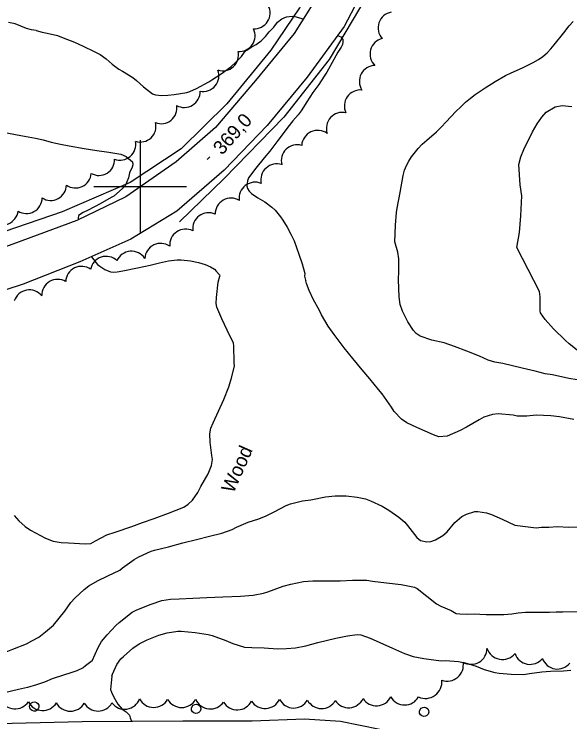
# Model space of a CAD drawing. Extents: x 287698 to 290158, y 5234163 to 5237182.
# Drawn here: x 288972.8 to 289092.7, y 5235484.4 to 5235637.2 of the extents above; entities that cross this region are included whole.
import ezdxf

# ---------------------------------------------------------------- set-up
doc = ezdxf.new("R2010")
doc.units = 0
for name, color, linetype in [('Niveau 1', 7, 'Continuous'), ('Niveau 2', 7, 'Continuous'), ('Niveau 21', 7, 'Continuous'), ('Niveau 3', 7, 'Continuous'), ('Niveau 36', 7, 'Continuous'), ('Niveau 4', 7, 'Continuous'), ('Niveau 44', 7, 'Continuous'), ('Niveau 61', 7, 'Continuous')]:
    doc.layers.add(name, color=color, linetype=linetype)

msp = doc.modelspace()

# ---------------------------------------------------------------- linework, layer by layer
at = {"layer": 'Niveau 1'}
for points in [[(289023.03, 5235629.38), (289023.96, 5235630.05), (289025.04, 5235630.67), (289026.14, 5235631.41), (289027.07, 5235632.39), (289027.88, 5235633.36), (289028.84, 5235634.4), (289029.64, 5235635.44), (289030.62, 5235636.21), (289031.6, 5235636.63), (289032.85, 5235636.77), (289033.42, 5235636.67), (289034.7, 5235636.32), (289035.19, 5235636.14)], [(288977.59, 5235633.63), (288976.52, 5235633.79), (288975.5, 5235634.1), (288973.01, 5235635.09), (288971.6, 5235635.38)], [(288977.59, 5235633.63), (288978.82, 5235633.28), (288979.92, 5235633.09), (288982.16, 5235632.59), (288983.41, 5235632.11), (288985.84, 5235631.11), (288987.68, 5235630.28), (288990.09, 5235629.15), (288991.38, 5235628.45), (288992.65, 5235627.55), (288993.96, 5235626.37), (288995.39, 5235625.31), (288996.17, 5235624.86), (288998.41, 5235623.49), (288999.2, 5235622.89), (289000.74, 5235621.5), (289002.7, 5235619.98), (289003.34, 5235619.79), (289004.62, 5235619.63), (289005.97, 5235619.69), (289007.36, 5235619.84), (289010.07, 5235620.25), (289010.73, 5235620.52), (289012.14, 5235621.17), (289014.86, 5235622.55), (289015.47, 5235622.98), (289017.49, 5235624.33), (289019.58, 5235625.83), (289020.69, 5235626.84), (289021.85, 5235628.03), (289022.52, 5235628.96), (289022.88, 5235629.31), (289023.03, 5235629.38)], [(289042.59, 5235632.6), (289043.31, 5235632.28), (289043.76, 5235631.74), (289043.77, 5235631.17), (289043.65, 5235630.65), (289043.39, 5235630.07), (289042.69, 5235629), (289041.83, 5235627.4), (289040.27, 5235624.64), (289039.69, 5235623.77), (289038.57, 5235622), (289037.27, 5235620.27), (289035.96, 5235618.28), (289034.73, 5235616.29), (289034.1, 5235615.48), (289032.93, 5235614.14), (289031.87, 5235612.81), (289030.86, 5235611.39), (289029.74, 5235609.92), (289028.01, 5235607.64), (289026.78, 5235606.14), (289024.95, 5235603.91), (289023.4, 5235601.86), (289023.19, 5235601.2), (289023.06, 5235600.06), (289023.21, 5235599.53), (289023.55, 5235598.98), (289024.06, 5235598.47), (289025.38, 5235597.54), (289026.91, 5235596.63), (289028.46, 5235595.51), (289029.15, 5235594.84), (289030.32, 5235593.46), (289030.82, 5235592.72), (289031.72, 5235591.21), (289032.56, 5235589.66), (289033.22, 5235588.21), (289033.77, 5235586.79), (289034.28, 5235585.33), (289034.95, 5235583.25), (289035.56, 5235581.17), (289035.48, 5235580.61), (289035.66, 5235579.75), (289035.74, 5235579.62)], [(289093.61, 5235549.63), (289090.5, 5235550.23), (289088.65, 5235550.45), (289085.51, 5235550.59), (289083.48, 5235550.42), (289081.36, 5235550.4), (289080.55, 5235550.59), (289077.27, 5235550.86), (289076.09, 5235550.72), (289074.18, 5235550.14), (289073.19, 5235549.62), (289070.47, 5235547.99), (289069.1, 5235547.31), (289066.29, 5235546.09), (289064.45, 5235545.95), (289063.29, 5235546.38), (289059.71, 5235547.95), (289057.57, 5235548.96), (289056.4, 5235549.76), (289054.83, 5235551.37), (289054.23, 5235552.33), (289052.27, 5235555.2), (289051.47, 5235556.14), (289049.56, 5235558.43), (289047.9, 5235560.37), (289045.9, 5235562.81), (289044.05, 5235565.17), (289041.87, 5235568.04), (289040.61, 5235569.85), (289039.17, 5235572.29), (289038.66, 5235573.38), (289037.42, 5235575.47), (289036.49, 5235577.49), (289035.93, 5235579), (289035.74, 5235579.62)], [(288978.1, 5235502.63), (288979.6, 5235503.83), (288981.28, 5235505.24), (288983.74, 5235508.31), (288985.02, 5235510.13), (288985.92, 5235511.12), (288987.93, 5235512.99), (288988.95, 5235513.76), (288990.8, 5235514.8), (288993.06, 5235515.9), (288995.6, 5235517.16), (288996.19, 5235517.6), (288998.74, 5235519.43), (288999.73, 5235520.02), (289002.39, 5235521.23), (289003.08, 5235521.42), (289006.12, 5235522.17), (289009.2, 5235523.04), (289012.19, 5235523.75), (289015, 5235524.46), (289017.63, 5235525.09), (289019.86, 5235525.94), (289020.79, 5235526.42), (289023.34, 5235527.49), (289025.62, 5235528.18), (289027.23, 5235528.86), (289029.08, 5235529.83), (289031.52, 5235531.08), (289032.47, 5235531.45), (289035.07, 5235532.1), (289036.83, 5235532.35), (289040.03, 5235533), (289042.08, 5235533.19), (289044.49, 5235533.17), (289046.83, 5235532.93), (289048.64, 5235532.54), (289049.74, 5235532.09), (289052.24, 5235530.97), (289053.68, 5235530.11), (289055.84, 5235528.6), (289057.1, 5235527.49), (289057.7, 5235526.75), (289059.71, 5235524.19), (289060.52, 5235523.54), (289061.88, 5235523.24), (289062.73, 5235523.3), (289063.75, 5235523.68), (289065.31, 5235524.59), (289066.24, 5235525.44), (289067.95, 5235527.39), (289069.47, 5235528.72), (289070.41, 5235529.23), (289072.27, 5235529.77), (289072.92, 5235529.82), (289074.76, 5235529.5), (289075.85, 5235529.12), (289078.15, 5235528.12), (289080.9, 5235526.85), (289085.46, 5235526.3), (289086.63, 5235526.42), (289088.2, 5235526.45), (289090.05, 5235526.58), (289092.5, 5235526.43), (289094.95, 5235526.48)], [(288945.57, 5235522.79), (288946.63, 5235521.27), (288947.27, 5235520.11), (288948.76, 5235517.46), (288949.97, 5235515.03), (288950.97, 5235512.57), (288951.64, 5235510.17), (288952.48, 5235507.78), (288953.49, 5235505.56), (288954.55, 5235503.74), (288956.2, 5235501.26), (288957.47, 5235499.62), (288959.15, 5235497.89), (288959.6, 5235497.7), (288962.06, 5235497.51), (288962.98, 5235497.57), (288966.19, 5235497.88), (288967.62, 5235498.21), (288969.25, 5235498.79), (288972.49, 5235500.06), (288975.44, 5235501.26), (288976.61, 5235501.87), (288978.1, 5235502.63)]]:
    msp.add_lwpolyline(points, dxfattribs=at)
at = {"layer": 'Niveau 2'}
for points in [[(289055, 5235588.03), (289055.13, 5235591.65), (289055.33, 5235594.33), (289055.5, 5235595.29), (289056.1, 5235598.66), (289056.76, 5235602.32), (289057.07, 5235603.49), (289057.5, 5235604.52), (289058, 5235605.46), (289058.58, 5235606.38), (289059.98, 5235608.21), (289060.84, 5235609.11), (289061.85, 5235609.97), (289063.97, 5235611.75), (289065.01, 5235612.77), (289066.05, 5235613.91), (289068.12, 5235616.16), (289069.19, 5235617.21), (289070.25, 5235618.17), (289071.3, 5235619.04), (289072.34, 5235619.82), (289074.46, 5235621.26), (289076.63, 5235622.65), (289078.88, 5235623.94), (289080.07, 5235624.52), (289082.53, 5235625.59), (289084.86, 5235626.72), (289085.95, 5235627.37), (289086.94, 5235628.08), (289087.84, 5235628.84), (289088.64, 5235629.7), (289089.35, 5235630.57), (289091.47, 5235633.19), (289092.57, 5235634.65), (289093.5, 5235635.61)], [(289081.34, 5235586.77), (289081.85, 5235590.02), (289082.2, 5235593.63), (289082.39, 5235597.98), (289082.05, 5235600.3), (289081.76, 5235604.7), (289082.14, 5235606.38), (289082.79, 5235607.95), (289084.7, 5235611.79), (289085.67, 5235613.48), (289086.72, 5235614.98), (289087.67, 5235616.02), (289089.61, 5235617.21), (289091.09, 5235617.43), (289093.15, 5235617.22)], [(288969.97, 5235612.08), (288970.95, 5235611.57), (288971.57, 5235611.47), (288974.28, 5235610.98), (288977.44, 5235610.42), (288979.07, 5235610.02), (288980.81, 5235609.52), (288982.81, 5235609.1), (288984.67, 5235608.77), (288987.94, 5235608.2), (288990.65, 5235607.77), (288993.21, 5235607.4), (288995.84, 5235606.95), (288997.02, 5235606.42), (288997.51, 5235606.05), (288998.33, 5235605.32), (288998.44, 5235604.65), (288998.27, 5235604.16), (288997.72, 5235602.9), (288997.46, 5235601.85), (288996.75, 5235600.1), (288996.33, 5235599.66), (288996.2, 5235599.57)], [(288996.2, 5235599.57), (288994.32, 5235597.89), (288993.78, 5235597.6), (288991.41, 5235596.24), (288988.81, 5235594.85), (288987.71, 5235594.34), (288986.73, 5235593.73), (288986.65, 5235593.15), (288986.72, 5235592.77)], [(289065.65, 5235566.2), (289062.98, 5235566.83), (289060.46, 5235567.64), (289059.55, 5235568.2), (289058.97, 5235568.85), (289057.81, 5235570.78), (289056.6, 5235573.09), (289056.13, 5235574.51), (289055.9, 5235576.17), (289055.75, 5235579.84), (289055.83, 5235581.66), (289055.83, 5235584.39), (289055.64, 5235585.77), (289055, 5235588.03)], [(289094.34, 5235564.67), (289092.57, 5235565.98), (289091.79, 5235566.71), (289089.24, 5235569.25), (289087.39, 5235571.28), (289086.43, 5235572.7), (289086.32, 5235573.13), (289086.35, 5235576.16), (289086.23, 5235577.3), (289081.34, 5235586.77)], [(288989.46, 5235584.83), (288990.78, 5235583.16), (288991.3, 5235582.78), (288992.4, 5235582.06), (288993.59, 5235581.55), (288994.27, 5235581.47), (288995.01, 5235581.53), (288996.3, 5235581.8), (288999.46, 5235582.41), (289002.2, 5235582.98), (289004.19, 5235583.47), (289006.1, 5235583.89), (289007.96, 5235584.11), (289008.89, 5235584.12), (289010.88, 5235583.92), (289012.62, 5235583.6), (289014.03, 5235583.13), (289015.2, 5235582.63), (289016.08, 5235582.09), (289016.4, 5235581.7), (289017.11, 5235580.88), (289017.18, 5235580.6)], [(288972.79, 5235528.96), (288973.79, 5235527.8), (288975.22, 5235526.54), (288976.34, 5235525.76), (288979.59, 5235524.07), (288981.22, 5235523.42), (288982.96, 5235523.08), (288984.52, 5235523.03), (288988.17, 5235522.82), (288989.35, 5235522.9), (288990.34, 5235523.49), (288992.79, 5235524.73), (288994.64, 5235525.31), (288998.18, 5235526.54), (289000.54, 5235527.42), (289003.05, 5235528.3), (289006.11, 5235529.41), (289009.4, 5235530.74), (289010.36, 5235531.35), (289011.31, 5235532.25), (289012.45, 5235533.93), (289013.13, 5235535.19), (289014.66, 5235537.95), (289015.43, 5235539.7), (289015.6, 5235541.05), (289015.5, 5235541.88), (289015.12, 5235544.79), (289015.04, 5235546.58), (289015.29, 5235547.82), (289015.78, 5235548.96), (289016.95, 5235551.46), (289018.07, 5235553.95), (289019.18, 5235556.73), (289019.66, 5235558.36), (289020.34, 5235561.17), (289020.33, 5235562), (289020.25, 5235565.57), (289020.12, 5235566.13), (289018.82, 5235568.97), (289017.63, 5235571.37), (289016.52, 5235573.9), (289016.38, 5235574.7), (289016.45, 5235576.02), (289016.85, 5235579.32), (289017.18, 5235580.6)], [(289094.35, 5235558.2), (289092.56, 5235558.55), (289088.99, 5235559.28), (289087.4, 5235559.52), (289085.23, 5235560.07), (289082.45, 5235560.73), (289078.26, 5235561.74), (289076.57, 5235562.03), (289075.13, 5235562.51), (289073.27, 5235563.32), (289070.52, 5235564.43), (289067.86, 5235565.46), (289065.65, 5235566.2)], [(288989.64, 5235497.52), (288990.91, 5235500.41), (288991.64, 5235501.71), (288992.9, 5235503.15), (288994.72, 5235505.18), (288995.44, 5235505.84), (288998.28, 5235508.05), (288999.27, 5235508.55), (289002.4, 5235509.82), (289004.68, 5235510.58), (289006.53, 5235510.89), (289008.41, 5235510.96), (289011.34, 5235511.1), (289014.41, 5235511.21), (289017.87, 5235511.35), (289021.63, 5235511.49), (289024.38, 5235511.74), (289026.6, 5235512.15), (289027.59, 5235512.45), (289030.84, 5235513.67), (289032.53, 5235514.12), (289035.25, 5235514.68), (289037.29, 5235514.82), (289040.12, 5235514.8), (289043.15, 5235514.86), (289045.84, 5235514.97), (289048.91, 5235514.95), (289050.14, 5235514.77), (289053.2, 5235514.42), (289056.33, 5235514.01), (289059.25, 5235513.46), (289059.83, 5235513.14), (289061.9, 5235511.51), (289063.95, 5235509.85), (289064.89, 5235509.34), (289067.17, 5235508.44)], [(289067.17, 5235508.44), (289068.19, 5235507.78), (289069, 5235507.68), (289070.69, 5235507.62), (289072.09, 5235507.68), (289073.33, 5235507.66), (289074.66, 5235507.57), (289076.75, 5235507.53), (289078.53, 5235507.56), (289080.25, 5235507.72), (289081.61, 5235507.91), (289083.21, 5235508.03), (289084.73, 5235508.07), (289086.17, 5235508.04), (289088.38, 5235508.06), (289089.82, 5235508.15), (289091.25, 5235508.17), (289094.42, 5235508.22)], [(288993.87, 5235494.21), (288994.03, 5235494.69), (288995, 5235496.78), (288995.81, 5235498), (288996.39, 5235498.51), (288998.42, 5235500.29), (288999.8, 5235501.25), (289001.51, 5235502.12), (289004.02, 5235503.1), (289005.82, 5235503.61), (289008.13, 5235503.98), (289008.83, 5235503.98), (289011.89, 5235503.65)], [(289011.89, 5235503.65), (289014.67, 5235503.23), (289015.53, 5235502.99), (289018.5, 5235501.92), (289019.99, 5235501.27), (289022.5, 5235500.5), (289024.1, 5235500.46), (289026.77, 5235500.38), (289029.66, 5235500.18), (289031.58, 5235500.19), (289033.56, 5235500.35), (289035.73, 5235500.76), (289038.37, 5235501.52), (289042.25, 5235502.47), (289044.79, 5235502.98), (289046.81, 5235503.22), (289047.61, 5235503.16), (289049.68, 5235502.45), (289051.76, 5235501.54), (289054.48, 5235500.28), (289057.09, 5235499.17), (289058.95, 5235498.5), (289061.23, 5235498.03), (289064.99, 5235497.57), (289065.9, 5235497.6), (289068.71, 5235497.39), (289070.16, 5235497.09), (289072.53, 5235496.39), (289074.29, 5235495.68), (289076.53, 5235495.03), (289077.48, 5235494.88), (289080.08, 5235494.67), (289082.73, 5235494.63), (289084.02, 5235494.8), (289086.73, 5235495.16), (289088.54, 5235495.3), (289091.39, 5235495.4), (289092.98, 5235495.56)], [(288989.64, 5235497.52), (288988.2, 5235496.44), (288987.69, 5235496.07), (288986.37, 5235495.42), (288985.07, 5235494.96), (288983.47, 5235494.49), (288980.98, 5235493.68), (288979.34, 5235492.98), (288977.63, 5235492.35), (288975.7, 5235491.83), (288973.74, 5235491.38), (288970.75, 5235490.63), (288968.98, 5235490.09), (288967.34, 5235489.46), (288966.56, 5235489.06), (288964.87, 5235488.32), (288963.11, 5235487.69), (288961.26, 5235487.18), (288960.3, 5235487.03), (288958.5, 5235486.88), (288957.6, 5235486.59)], [(288993.87, 5235494.21), (288993.58, 5235491.33), (288993.79, 5235490.78), (288994.29, 5235489.74), (288995.18, 5235488.21), (288996.1, 5235487.15), (288997, 5235486.57), (288997.7, 5235485.81), (288997.86, 5235485.26), (288998.15, 5235484.52)]]:
    msp.add_lwpolyline(points, dxfattribs=at)
at = {"layer": 'Niveau 21'}
for points in [[(289051.55, 5235648.83), (289044.01, 5235634.56), (289036.03, 5235623.58), (289027.43, 5235613.18), (289018.11, 5235603.48), (289007.94, 5235594.62), (288997.98, 5235588.6), (288986.96, 5235583.72), (288974.74, 5235578.92), (288959.05, 5235573.75)], [(289039.95, 5235643.74), (289033.25, 5235633.04), (289024.89, 5235622.85), (289016.26, 5235612.73), (289007.8, 5235605.31), (288996.9, 5235597.72), (288986.37, 5235592.6), (288972.55, 5235587.53), (288954.61, 5235581.21), (288936.58, 5235575.89), (288919.23, 5235570.41), (288911.67, 5235569), (288908.77, 5235569.76), (288907.4, 5235572.02), (288903.54, 5235582.95), (288897.76, 5235600.07), (288891.24, 5235618.41), (288884.53, 5235638.44)], [(288969.29, 5235484.03), (288987.46, 5235484.47), (289009.23, 5235484.58), (289024.17, 5235484.58), (289035.51, 5235485.06), (289043.27, 5235484.52), (289051.72, 5235482.77)]]:
    msp.add_lwpolyline(points, dxfattribs=at)
at = {"layer": 'Niveau 3'}
msp.add_line((289014.48, 5235605.83), (289015.04, 5235606.4), dxfattribs=at)
at = {"layer": 'Niveau 36'}
for centre in [(288977.15, 5235487.68), (289012.08, 5235487.2), (289061.29, 5235486.55)]:
    msp.add_ellipse(centre, major_axis=(0.994, -0.109), ratio=0.999984, dxfattribs=at)
at = {"layer": 'Niveau 4'}
for points in [[(289060.83, 5235788.3), (289065.8, 5235780.17), (289069.66, 5235771.31), (289073.26, 5235759.67), (289076.77, 5235746.67), (289078.09, 5235734.5), (289077.18, 5235721.43), (289074.88, 5235705.53), (289070.97, 5235689.67), (289065.95, 5235674.6), (289058.62, 5235659.59), (289049.16, 5235641.5), (289040.77, 5235627.43), (289031.04, 5235614.98), (289018.17, 5235601.67), (289008.5, 5235592.38)], [(289052.7, 5235780.36), (289057.52, 5235771.53), (289062.7, 5235756.88), (289066.32, 5235742.84), (289066.56, 5235728.07), (289064.5, 5235712.75), (289061.18, 5235696.75), (289055.35, 5235681.34), (289048.24, 5235666.42), (289041.25, 5235651.91), (289034.42, 5235638.54), (289028.21, 5235629.43), (289018.72, 5235617.84), (289008.85, 5235608.14), (288997.86, 5235600.87), (288983.14, 5235594.48), (288968.23, 5235589.37), (288954.27, 5235584.42), (288938.17, 5235578.69), (288923.1, 5235575.3), (288915.54, 5235574.78), (288910.68, 5235572.92)]]:
    msp.add_lwpolyline(points, dxfattribs=at)
at = {"layer": 'Niveau 44'}
for centre, radius, start, end in [((289054.8, 5235634.23), 3.44, 100.317, 222.21), ((289053.07, 5235628.58), 3.44, 103.7529, 225.7703), ((289000.03, 5235612.97), 3.39, 252.3851, 14.0607), ((288986.07, 5235603.04), 3.39, 234.1786, 356.0072), ((288980.7, 5235600.36), 3.39, 237.0546, 358.7601), ((288975.46, 5235597.55), 3.4, 237.7273, 359.4628), ((288970.29, 5235595.08), 3.39, 231.4943, 353.2238), ((289004.42, 5235584.28), 3.42, 54.8513, 176.9075), ((288998.13, 5235582.53), 3.47, 33.7574, 155.5186), ((288982.18, 5235576.5), 3.42, 59.2794, 181.4675), ((288976.1, 5235574.19), 3.46, 39.7521, 161.5686), ((289071.46, 5235500.22), 3.42, 239.0652, 1.0195), ((289078.22, 5235501.38), 3.53, 198.0911, 320.0537), ((289066.33, 5235496.62), 3.44, 249.2073, 11.2094), ((289061.59, 5235492.98), 3.54, 244.9458, 6.9459), ((289033.16, 5235490.81), 3.45, 207.265, 329.321), ((289045, 5235490.85), 3.43, 213.2425, 335.1738), ((289051, 5235491.26), 3.43, 212.702, 334.7483), ((289057.1, 5235491.44), 3.42, 208.6905, 330.7356), ((289039.15, 5235490.69), 3.44, 208.4399, 330.0323)]:
    msp.add_arc(centre, radius, start, end, dxfattribs=at)
for centre, major_axis, ratio, start_param, end_param in [((289024.67, 5235637.43), (2.75, -1.98), 0.998624, 5.275786, 7.395438), ((289021.42, 5235632.53), (2.82, -1.91), 0.997735, 5.220217, 7.341407), ((289017.84, 5235628.35), (2.31, -2.48), 0.998882, 5.216364, 7.341859), ((289013.58, 5235623.92), (2.62, -2.2), 0.999798, 5.222482, 7.343056), ((289050.75, 5235622.68), (-3.05, 1.59), 0.999447, 5.215563, 7.344501), ((289009.55, 5235620.44), (1.62, -2.99), 0.998443, 5.273979, 7.393165), ((289047.53, 5235617.37), (-2.72, 2.12), 0.998492, 5.273229, 7.393163), ((289004.56, 5235616.92), (2.15, -2.62), 0.995486, 5.216521, 7.334537), ((289043.64, 5235612.53), (-2.39, 2.48), 0.999132, 5.287225, 7.41133), ((289038.35, 5235608.59), (-1.37, 3.22), 0.997512, 5.260241, 7.37921), ((288995.67, 5235609.07), (2.2, -2.58), 0.999858, 5.21722, 7.342784), ((289033.89, 5235605.55), (-2.34, 2.53), 0.99516, 5.245203, 7.363219), ((288991.1, 5235605.75), (1.78, -2.88), 0.998537, 5.218508, 7.345055), ((289029.51, 5235601.42), (-2.23, 2.63), 0.997887, 5.264362, 7.383024), ((289024.8, 5235597.48), (-1.77, 2.94), 0.999683, 5.333677, 7.461454), ((289019.63, 5235594.03), (-1.71, 2.99), 0.997327, 5.217366, 7.3425), ((289014.78, 5235590.86), (-2.07, 2.75), 0.998207, 5.216465, 7.338332), ((289009.81, 5235587.36), (-1.92, 2.84), 0.999861, 5.216322, 7.345819), ((288992.64, 5235581.5), (-3.22, -1.08), 0.999243, 3.631578, 5.7932), ((288987.34, 5235579.33), (-3.06, -1.51), 0.99924, 3.634353, 5.790425), ((289084.17, 5235500.21), (3.21, 1.19), 0.999995, 3.113626, 5.244808), ((289090.06, 5235499.21), (-1.62, -3.02), 0.999961, 5.549055, 7.675034), ((288973, 5235490.63), (-0.25, -3.45), 0.998599, 5.214311, 7.342461), ((288996.66, 5235490.56), (0.49, -3.42), 0.999803, 5.221274, 7.34856), ((289002.94, 5235490.96), (-0.06, -3.46), 0.999978, 5.220387, 7.349893), ((289008.96, 5235490.92), (-0.63, -3.39), 0.999885, 5.404503, 7.532664), ((289015.16, 5235490.61), (2, 2.81), 0.999984, 2.592797, 4.722248), ((289026.97, 5235490.73), (0.21, -3.46), 0.999995, 5.219717, 7.345232), ((288978.97, 5235490.29), (-0.13, -3.47), 0.997811, 5.21725, 7.336379), ((288984.93, 5235490.14), (-0.17, -3.46), 0.998119, 5.268544, 7.388684), ((288990.92, 5235490.12), (-0.16, -3.42), 0.998651, 5.27256, 7.396269), ((289020.96, 5235490.43), (0.14, -3.46), 0.999804, 5.217309, 7.346542)]:
    msp.add_ellipse(centre, major_axis=major_axis, ratio=ratio, start_param=start_param, end_param=end_param, dxfattribs=at)
at = {"layer": 'Niveau 61'}
for points in [[(289000, 5235610), (289000, 5235600), (289000, 5235590)], [(288990, 5235600), (289000, 5235600), (289010, 5235600)]]:
    msp.add_lwpolyline(points, dxfattribs=at)

# ---------------------------------------------------------------- texts
at = {"layer": 'Niveau 3'}
msp.add_text('369,0', height=3, rotation=48.2458, dxfattribs=at).set_placement((289017.69, 5235606.61))
at = {"layer": 'Niveau 44'}
msp.add_text('Wood', height=3, rotation=66.1212, dxfattribs=at).set_placement((289020.14, 5235533.56))

doc.saveas('drawing.dxf')
